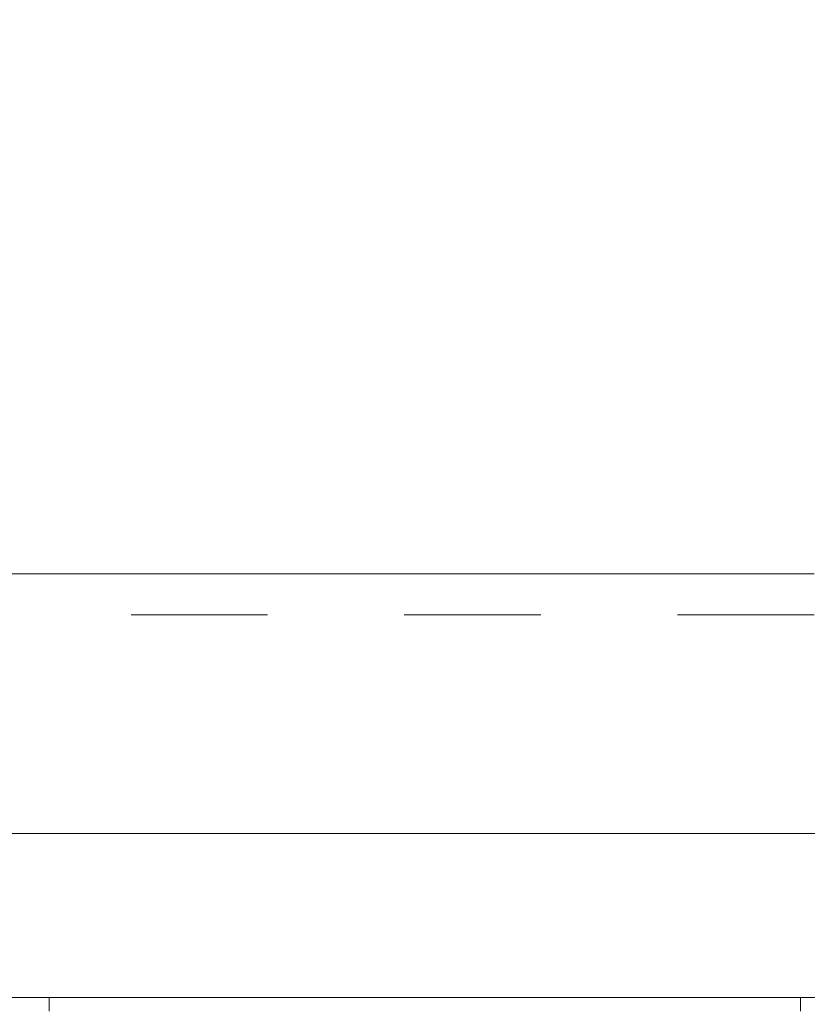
# Model space of a CAD drawing. Header units: metres. Extents: x -3.6 to 90.7, y -11.1 to 18.
# Tile 668 of 708: x 53.283 to 53.86, y 13.57 to 14.291. Entities that reach past the tile are written whole.
import ezdxf

# ---------------------------------------------------------------- set-up
doc = ezdxf.new("R2010")
doc.units = ezdxf.units.M
doc.header["$MEASUREMENT"] = 0
doc.linetypes.add('Strichlinie eng', pattern=[0.115, 0.075, -0.04])
for name, color, linetype in [('152 - Bemaßung_ Beschriftung.Ausbau', 7, 'Continuous'), ('603 - Struktur.Bodenplatte_ Decke Roh', 7, 'Continuous'), ('604 - Struktur.Wand Aussen', 7, 'Continuous')]:
    doc.layers.add(name, color=color, linetype=linetype)
doc.styles.add('ERSTELLTER_STIL_2', font='txt')
doc.dimstyles.new('ERSTELLTER_STIL__3', dxfattribs={"dimtxt": 0.1, "dimasz": 0.0532, "dimexe": 0.18, "dimexo": 0.0625, "dimgap": 0, "dimtad": 1, "dimtih": 1, "dimtoh": 1, "dimzin": 0, "dimdsep": 46, "dimtxsty": 'ERSTELLTER_STIL_2', "dimblk": 'ARROWHEAD_2', "dimblk1": 'ARROWHEAD_2', "dimblk2": 'ARROWHEAD_2', "dimcen": 0.09, "dimse1": 1, "dimse2": 1, "dimclrd": 7, "dimclre": 7, "dimclrt": 7, "dimazin": 0, "dimtfac": 1, "dimtdec": 4, "dimtmove": 0, "dimatfit": 3, "dimfxl": 1, "dimtolj": 1, "dimtzin": 0, "dimarcsym": 0})

# ---------------------------------------------------------------- blocks, each defined once
blk = doc.blocks.new('*D241')
at = {"layer": '152 - Bemaßung_ Beschriftung.Ausbau', "color": 7, "linetype": 'Continuous', "lineweight": 5}
for p, q in [((51.565, 14.8025), (51.565, 14.9075)), ((53.965, 14.8025), (53.965, 14.9075)), ((51.58521, 14.89), (51.54479, 14.82)), ((53.98521, 14.89), (53.94479, 14.82)), ((51.565, 14.855), (53.965, 14.855))]:
    blk.add_line(p, q, dxfattribs=at)
at = {"layer": '152 - Bemaßung_ Beschriftung.Ausbau', "color": 7, "lineweight": 5, "char_height": 0.1, "attachment_point": 7, "style": 'ERSTELLTER_STIL_2'}
for s, insert in [('\\A1;{\\pql;\\fArial|b0|i0|c0|p38;2,40}', (52.63197, 14.875)), ('\\A1;{\\pql;\\fArial|b0|i0|c0|p38;2,01}', (52.63197, 14.735))]:
    blk.add_mtext(s, dxfattribs=dict(at, insert=insert))
blk = doc.blocks.new('ARROWHEAD_2')
at = {"color": 0, "linetype": 'Continuous', "lineweight": 0}
for p, q in [((-0.378, -0.655), (0.378, 0.655)), ((0, 0), (-1, 0))]:
    blk.add_line(p, q, dxfattribs=at)
blk = doc.blocks.new('*D278')
at = {"layer": '152 - Bemaßung_ Beschriftung.Ausbau', "color": 7, "linetype": 'Continuous', "lineweight": 5}
for p, q in [((51.01003, 15.3025), (51.01003, 15.4075)), ((54.44997, 15.3025), (54.44997, 15.4075)), ((51.03023, 15.39), (50.98982, 15.32)), ((54.47018, 15.39), (54.42977, 15.32)), ((51.01003, 15.355), (54.44997, 15.355))]:
    blk.add_line(p, q, dxfattribs=at)
at = {"layer": '152 - Bemaßung_ Beschriftung.Ausbau', "color": 7, "lineweight": 5, "char_height": 0.1, "attachment_point": 7, "style": 'ERSTELLTER_STIL_2'}
for s, insert in [('\\A1;{\\pql;\\fArial|b0|i0|c0|p38;3,44}', (52.52108, 15.375)), ('\\A1;{\\pql;\\fArial|b0|i0|c0|p38;15}', (54.27797, 15.375))]:
    blk.add_mtext(s, dxfattribs=dict(at, insert=insert))
blk = doc.blocks.new('*D317')
at = {"layer": '152 - Bemaßung_ Beschriftung.Ausbau', "color": 7, "linetype": 'Continuous', "lineweight": 5}
for p, q in [((51.07999, 15.8025), (51.07999, 15.9075)), ((54.37999, 15.8025), (54.37999, 15.9075)), ((51.1002, 15.89), (51.05978, 15.82)), ((54.4002, 15.89), (54.35978, 15.82)), ((51.07999, 15.855), (54.37999, 15.855))]:
    blk.add_line(p, q, dxfattribs=at)
at = {"layer": '152 - Bemaßung_ Beschriftung.Ausbau', "color": 7, "lineweight": 5, "insert": (52.59696, 15.875), "char_height": 0.1, "attachment_point": 7, "style": 'ERSTELLTER_STIL_2'}
blk.add_mtext('\\A1;{\\pql;\\fArial|b0|i0|c0|p38;3,30}', dxfattribs=at)

msp = doc.modelspace()

# ---------------------------------------------------------------- linework, layer by layer
at = {"layer": '603 - Struktur.Bodenplatte_ Decke Roh', "color": 7, "linetype": 'Continuous', "lineweight": 18, "flags": 128}
msp.add_lwpolyline([(-0.015, 0.005), (62.27503, 0.005), (62.27503, 13.695), (50.77999, 13.695), (50.77999, 13.455), (50.77999, 12.99998), (50.84002, 12.99998), (50.84002, 8.58498), (49.03003, 8.58498), (49.03003, 8.72498), (47.41002, 8.72498), (47.41002, 12.99998), (47.47999, 12.99998), (47.47999, 13.455), (47.47999, 13.695), (14.77999, 13.695)], dxfattribs=at)
at = {"layer": '604 - Struktur.Wand Aussen', "color": 7, "linetype": 'Continuous', "lineweight": 9}
msp.add_line((53.865, 13.885), (51.665, 13.885), dxfattribs=at)
at = {"layer": '604 - Struktur.Wand Aussen', "color": 7, "linetype": 'Strichlinie eng', "lineweight": 9}
msp.add_line((53.865, 13.855), (51.665, 13.855), dxfattribs=at)
at = {"layer": '604 - Struktur.Wand Aussen', "color": 7, "linetype": 'Continuous', "lineweight": 13}
for p, q in [((53.265, 13.575), (53.305, 13.575)), ((53.305, 13.575), (53.855, 13.575)), ((53.305, 13.575), (53.305, 13.565)), ((53.855, 13.565), (53.855, 13.575)), ((53.855, 13.575), (53.965, 13.575))]:
    msp.add_line(p, q, dxfattribs=at)

# ---------------------------------------------------------------- dimensions: what is measured, and where the dimension line sits
at = {"layer": '152 - Bemaßung_ Beschriftung.Ausbau', "color": 7, "linetype": 'Continuous', "lineweight": 5}
for base, p1, p2, picture, middle in [((54.37999, 15.855), (51.07999, 12.99998), (54.37999, 12.99998), '*D317', (52.72684, 15.925)), ((54.44997, 15.355), (51.01003, 10.74998), (54.44997, 10.74998), '*D278', (52.65097, 15.425)), ((53.965, 14.855), (51.565, 13.575), (53.965, 13.575), '*D241', (52.76185, 14.925))]:
    dim = msp.add_linear_dim(base=base, p1=p1, p2=p2, dimstyle='ERSTELLTER_STIL__3', dxfattribs=at)
    dim.commit()
    dim.dimension.update_dxf_attribs({"geometry": picture, "text_midpoint": middle, "dimtype": 160})

doc.saveas('drawing.dxf')
